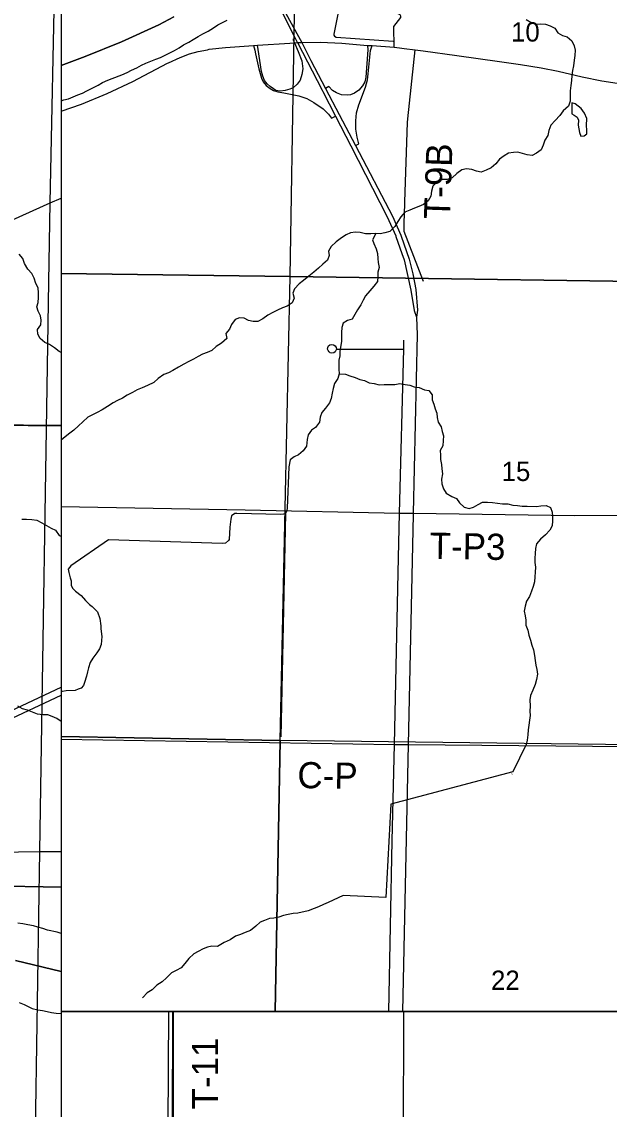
# Model space of a CAD drawing. Extents: x -6.2 to 37.4, y 0.2 to 22.2.
# Drawn here: x 5.038 to 5.676, y 17.601 to 18.783 of the extents above; entities that cross this region are included whole.
import ezdxf

# ---------------------------------------------------------------- set-up
doc = ezdxf.new("R2010")
doc.units = 0
for name, color, linetype in [('GM_X_County_Road', 7, 'Continuous'), ('GM_X_County_Road_Text', 7, 'Continuous'), ('GM_X_Interchange_Ramps', 7, 'Continuous'), ('GM_X_Major_River', 7, 'Continuous'), ('GM_X_Minor_Lake', 7, 'Continuous'), ('GM_X_Minor_River', 7, 'Continuous'), ('GM_X_Rail_Line', 7, 'Continuous'), ('GM_X_Section', 7, 'Continuous'), ('GM_X_Section_Text', 7, 'Continuous'), ('GM_X_State_Route', 7, 'Continuous'), ('GM_X_Township', 7, 'Continuous'), ('GM_X_Township_Road', 7, 'Continuous'), ('GM_X_Township_Road_Text', 7, 'Continuous'), ('GM_X_US_Route', 7, 'Continuous'), ('GM_X_US_Shield', 7, 'Continuous'), ('SH_Border', 7, 'Continuous'), ('SH_Cut_Line', 7, 'Continuous')]:
    doc.layers.add(name, color=color, linetype=linetype)

msp = doc.modelspace()

# ---------------------------------------------------------------- linework, layer by layer
at = {"layer": 'GM_X_County_Road'}
msp.add_line((5.0809, 18.0032), (5.443, 17.9975), dxfattribs=at)
for points in [[(4.9391, 18.3459), (5.0653, 18.3443), (5.0669, 18.3443), (5.0809, 18.3441)], [(5.443, 17.9975), (5.458, 17.9973), (5.8185, 17.9939), (6.0806, 17.9898), (6.319, 17.9868), (6.5828, 17.9842), (6.7869, 17.983), (6.8236, 17.9946)], [(4.8273, 17.8683), (4.8417, 17.8696), (4.9092, 17.8759), (4.9308, 17.8777), (4.9578, 17.8789), (4.9886, 17.8801), (5.0575, 17.8812), (5.0809, 17.8811)]]:
    msp.add_lwpolyline(points, dxfattribs=at)
at = {"layer": 'GM_X_Interchange_Ramps'}
for points in [[(5.3351, 18.7648), (5.3326, 18.7632), (5.3344, 18.7595), (5.3386, 18.7501), (5.3423, 18.7402), (5.3437, 18.7312), (5.3426, 18.7253), (5.3406, 18.7192), (5.3373, 18.7149), (5.333, 18.7109), (5.3293, 18.7092), (5.3244, 18.7079), (5.3188, 18.7072), (5.3144, 18.708), (5.3117, 18.7098), (5.3082, 18.7122), (5.3049, 18.715), (5.302, 18.7188), (5.3001, 18.7234), (5.2988, 18.7286), (5.2949, 18.7523), (5.2943, 18.7571)], [(5.2901, 18.7566), (5.2914, 18.7517), (5.2923, 18.7477), (5.2956, 18.7315), (5.2986, 18.7212), (5.3006, 18.7173), (5.3039, 18.7131), (5.3079, 18.71), (5.3117, 18.7078), (5.3165, 18.7063), (5.3231, 18.7053), (5.3301, 18.704), (5.3391, 18.7022), (5.348, 18.6991), (5.3554, 18.6949), (5.3658, 18.6881), (5.3715, 18.6821), (5.3747, 18.6778), (5.3791, 18.6799)], [(5.4139, 18.7569), (5.4141, 18.752), (5.4121, 18.7224), (5.4109, 18.7173), (5.4082, 18.7129), (5.4043, 18.7083), (5.3995, 18.7049), (5.3955, 18.7033), (5.3916, 18.7027), (5.3855, 18.7033), (5.3802, 18.7053), (5.3757, 18.708), (5.3717, 18.7121), (5.3683, 18.7099)], [(5.4006, 18.648), (5.4044, 18.65), (5.4025, 18.6572), (5.4013, 18.666), (5.401, 18.675), (5.4019, 18.6834), (5.4043, 18.6923), (5.4115, 18.7116), (5.4139, 18.7193), (5.4146, 18.726), (5.4171, 18.7513), (5.4188, 18.7566)]]:
    msp.add_lwpolyline(points, dxfattribs=at)
at = {"layer": 'GM_X_Major_River'}
for points in [[(5.0809, 18.6965), (5.0841, 18.6977), (5.0889, 18.6989), (5.094, 18.7009), (5.099, 18.7031), (5.1042, 18.705), (5.1091, 18.7076), (5.1156, 18.7107), (5.1212, 18.7136), (5.126, 18.7164), (5.1317, 18.7189), (5.1365, 18.7209), (5.1468, 18.7248), (5.1527, 18.7274), (5.1575, 18.7299), (5.1632, 18.7325), (5.1682, 18.7352), (5.173, 18.7374), (5.1785, 18.7398), (5.1838, 18.7419), (5.1888, 18.7437), (5.1942, 18.7461), (5.2042, 18.7513), (5.2093, 18.7543), (5.2141, 18.7576), (5.2198, 18.7604), (5.2246, 18.7633), (5.23, 18.7664), (5.2351, 18.7693), (5.2409, 18.7723), (5.2466, 18.7761), (5.2514, 18.7793), (5.2562, 18.7816), (5.2612, 18.7842)], [(5.0809, 17.792), (5.0767, 17.7935), (5.0662, 17.7956), (5.0611, 17.7974), (5.0558, 17.7988), (5.0509, 17.8003), (5.0449, 17.8015), (5.0394, 17.8025), (5.0341, 17.8032)], [(5.0353, 17.7169), (5.0408, 17.7147), (5.0459, 17.7123), (5.0497, 17.7107), (5.0556, 17.7091), (5.0609, 17.7082), (5.0658, 17.7072), (5.0707, 17.7063), (5.0756, 17.7056), (5.0809, 17.705)]]:
    msp.add_lwpolyline(points, dxfattribs=at)
at = {"layer": 'GM_X_Minor_Lake'}
msp.add_line((5.6359, 18.6946), (5.6359, 18.6825), dxfattribs=at)
msp.add_lwpolyline([(5.6359, 18.6825), (5.6383, 18.6811), (5.6415, 18.679), (5.6431, 18.6757), (5.6426, 18.6702), (5.6442, 18.6622), (5.6454, 18.6582), (5.6492, 18.6587), (5.6519, 18.6609), (5.6522, 18.6649), (5.6517, 18.6699), (5.6519, 18.6774), (5.6495, 18.6832), (5.6458, 18.6884), (5.6393, 18.6934), (5.6359, 18.6946)], dxfattribs=at)
at = {"layer": 'GM_X_Minor_River'}
for points in [[(5.586, 18.785), (5.5923, 18.7813), (5.5972, 18.7798), (5.6022, 18.7801), (5.6071, 18.7798), (5.6123, 18.7782), (5.6172, 18.7755), (5.6207, 18.7704), (5.6257, 18.7675), (5.6306, 18.7661), (5.6356, 18.7618), (5.6384, 18.7564), (5.6392, 18.7515), (5.6391, 18.746), (5.6382, 18.7407), (5.6377, 18.7348), (5.6365, 18.7297), (5.6358, 18.724), (5.6353, 18.7187), (5.6346, 18.7134), (5.6338, 18.7074), (5.6338, 18.7013), (5.6339, 18.6962), (5.6321, 18.6909), (5.6265, 18.6859), (5.6228, 18.6807), (5.6177, 18.6751), (5.6131, 18.6703), (5.6109, 18.6644), (5.6095, 18.6591), (5.6063, 18.6539), (5.6045, 18.6486), (5.6023, 18.6435), (5.5973, 18.6398), (5.5925, 18.6373), (5.5873, 18.638), (5.5822, 18.6394), (5.5771, 18.641), (5.5722, 18.6405), (5.567, 18.6397), (5.5621, 18.6369), (5.5571, 18.6331), (5.5532, 18.6282), (5.5482, 18.6239), (5.5426, 18.6212), (5.5373, 18.619), (5.5322, 18.6201), (5.5271, 18.6219), (5.5214, 18.6226), (5.5161, 18.6217), (5.5107, 18.6177), (5.5059, 18.6128), (5.5002, 18.6113), (5.4953, 18.611), (5.4903, 18.6088), (5.4849, 18.6038), (5.4833, 18.5985), (5.4826, 18.5932), (5.4797, 18.588), (5.4745, 18.5839), (5.4697, 18.5819), (5.4649, 18.5801), (5.4598, 18.5779), (5.4544, 18.5756), (5.45, 18.5707), (5.4468, 18.5655), (5.4435, 18.56), (5.4379, 18.5548), (5.4326, 18.5533), (5.4276, 18.5522), (5.4227, 18.5525), (5.4174, 18.552), (5.4115, 18.552), (5.4059, 18.5534), (5.4008, 18.5541), (5.3955, 18.5531), (5.3907, 18.5509), (5.3855, 18.5478), (5.3799, 18.5433), (5.3743, 18.5385)], [(5.4227, 18.5525), (5.4194, 18.5456), (5.4208, 18.5415), (5.4233, 18.5358), (5.4247, 18.5308), (5.4252, 18.5255), (5.4254, 18.5208), (5.4263, 18.5156), (5.425, 18.5105), (5.4251, 18.5058), (5.4245, 18.5003), (5.4206, 18.4951), (5.4163, 18.4902), (5.4118, 18.4848), (5.4091, 18.4799), (5.4067, 18.4749), (5.4028, 18.4696), (5.4, 18.4644), (5.3971, 18.4595), (5.3922, 18.4581), (5.3872, 18.4551), (5.3859, 18.4502), (5.3854, 18.4451), (5.3855, 18.4404), (5.3854, 18.4356), (5.3848, 18.4307), (5.3839, 18.4247), (5.3836, 18.4197), (5.3825, 18.4148), (5.3826, 18.4099), (5.3825, 18.4052), (5.383, 18.4), (5.3817, 18.3949), (5.3779, 18.3895), (5.3764, 18.3842), (5.3755, 18.3789), (5.3743, 18.3733), (5.3725, 18.3684), (5.3682, 18.3628), (5.3643, 18.3579), (5.3625, 18.3528), (5.3616, 18.3475), (5.3575, 18.3417), (5.3528, 18.3388), (5.3492, 18.3336), (5.3482, 18.3286), (5.3475, 18.3213), (5.344, 18.3162), (5.339, 18.3121), (5.334, 18.3098), (5.3298, 18.3065), (5.3283, 18.2989)], [(5.3743, 18.5385), (5.3716, 18.5334), (5.372, 18.5285), (5.3702, 18.5236), (5.3652, 18.5191), (5.3604, 18.5147), (5.3556, 18.5106), (5.35, 18.506), (5.3444, 18.5015), (5.3394, 18.4978), (5.3344, 18.4925), (5.3326, 18.4876), (5.334, 18.4822), (5.332, 18.4771), (5.3264, 18.4736), (5.3213, 18.4718), (5.3161, 18.4691), (5.311, 18.4667), (5.3056, 18.4638), (5.3002, 18.4598), (5.2948, 18.4568), (5.2895, 18.4568), (5.2847, 18.458), (5.2798, 18.4604), (5.2747, 18.4608), (5.2699, 18.4589), (5.266, 18.4536), (5.2638, 18.4487), (5.2601, 18.4439), (5.261, 18.4384), (5.2552, 18.4335), (5.2496, 18.4297), (5.2446, 18.4254), (5.2396, 18.4232), (5.2347, 18.4214), (5.2299, 18.4187), (5.2247, 18.4161), (5.2198, 18.4136), (5.2142, 18.4107), (5.2085, 18.4074), (5.2025, 18.4035), (5.1975, 18.401), (5.1926, 18.3992), (5.1866, 18.3949), (5.1816, 18.3907), (5.1747, 18.3872), (5.169, 18.3848), (5.1635, 18.3827), (5.1585, 18.3796), (5.1529, 18.377), (5.1478, 18.3735), (5.1424, 18.3712), (5.1374, 18.3684), (5.1315, 18.3644), (5.1255, 18.3609), (5.12, 18.3581), (5.115, 18.3554), (5.1102, 18.3528), (5.1046, 18.3478), (5.0998, 18.3436), (5.095, 18.3387), (5.0892, 18.3345), (5.0833, 18.3297), (5.0809, 18.3281)], [(5.0809, 18.4231), (5.0789, 18.4243), (5.0737, 18.4284), (5.0685, 18.4319), (5.0634, 18.4339), (5.0584, 18.4383), (5.0557, 18.4431), (5.0554, 18.4481), (5.0589, 18.4533), (5.0592, 18.4582), (5.0587, 18.463), (5.056, 18.468), (5.0548, 18.4727), (5.056, 18.4776), (5.0565, 18.4831), (5.0566, 18.4881), (5.056, 18.4934), (5.0534, 18.4982), (5.0518, 18.5039), (5.0491, 18.5091), (5.0447, 18.5139), (5.0412, 18.5198), (5.0396, 18.5254), (5.0354, 18.5302)], [(5.383, 18.4), (5.3898, 18.3995), (5.3947, 18.3979), (5.4005, 18.3959), (5.4054, 18.3939), (5.4107, 18.3928), (5.4157, 18.3901), (5.421, 18.3894), (5.4266, 18.3879), (5.4318, 18.3884), (5.4367, 18.3883), (5.4435, 18.3886), (5.449, 18.3896), (5.4547, 18.3885), (5.4596, 18.3878), (5.4646, 18.3859), (5.4699, 18.3852), (5.4756, 18.3828), (5.4805, 18.3819), (5.484, 18.3771), (5.4842, 18.3718), (5.4858, 18.367), (5.4874, 18.3621), (5.489, 18.3573), (5.4893, 18.3525), (5.4907, 18.3476), (5.4938, 18.3424), (5.4949, 18.3374), (5.4963, 18.3327), (5.496, 18.3277), (5.4955, 18.3219), (5.4927, 18.3166), (5.493, 18.3117), (5.4931, 18.3069), (5.4941, 18.3016), (5.4944, 18.2968), (5.4952, 18.2913), (5.494, 18.2855), (5.4944, 18.2805), (5.4962, 18.2752), (5.4993, 18.2704), (5.5055, 18.2668), (5.5104, 18.2645), (5.5137, 18.2597), (5.5187, 18.255), (5.5243, 18.2539), (5.5291, 18.255), (5.5339, 18.2581), (5.5387, 18.2605), (5.544, 18.2606), (5.5496, 18.2601), (5.5549, 18.2596), (5.5604, 18.2589), (5.5661, 18.2588), (5.5715, 18.2575), (5.5768, 18.257), (5.5819, 18.2564), (5.5872, 18.2561), (5.5972, 18.2559), (5.602, 18.2567), (5.6077, 18.257), (5.6127, 18.2548), (5.6145, 18.2498), (5.6146, 18.2449), (5.6147, 18.2402), (5.6144, 18.235), (5.6119, 18.2302), (5.6072, 18.2251), (5.6016, 18.2203), (5.5975, 18.2153), (5.5963, 18.2102), (5.596, 18.2049), (5.5955, 18.1998), (5.5954, 18.195), (5.5961, 18.1901), (5.5959, 18.1846), (5.5957, 18.1796), (5.5952, 18.1742), (5.5939, 18.1689), (5.5919, 18.1638), (5.5897, 18.1583), (5.5866, 18.1531), (5.585, 18.1476), (5.5839, 18.1421), (5.5849, 18.1372), (5.5856, 18.1324), (5.5857, 18.1269), (5.588, 18.1216), (5.589, 18.116), (5.5908, 18.1105), (5.5922, 18.1054), (5.594, 18.1002), (5.5952, 18.0941), (5.596, 18.0886), (5.5967, 18.0836), (5.5979, 18.0787), (5.5984, 18.0737), (5.5973, 18.0679), (5.596, 18.0626), (5.5935, 18.0564), (5.5909, 18.0507)], [(5.3283, 18.2989), (5.3266, 18.254), (5.3262, 18.2516), (5.3247, 18.2483), (5.3225, 18.2476), (5.3194, 18.2471), (5.2719, 18.2484), (5.2697, 18.2483), (5.2662, 18.2459), (5.2652, 18.2423), (5.2643, 18.2336), (5.2634, 18.2202), (5.263, 18.2188), (5.2597, 18.2162), (5.2561, 18.2158), (5.1324, 18.2198), (5.0917, 18.1914), (5.0886, 18.1877), (5.0893, 18.1843), (5.0909, 18.1785), (5.0918, 18.1753), (5.092, 18.1702), (5.0939, 18.1667), (5.0968, 18.1638), (5.1028, 18.1591), (5.1074, 18.1539), (5.1119, 18.1493), (5.1148, 18.1471), (5.1204, 18.1413), (5.1229, 18.1342), (5.1241, 18.1264), (5.1242, 18.123), (5.1251, 18.1147), (5.1244, 18.1059), (5.1228, 18.1011), (5.1197, 18.0969), (5.1154, 18.0911), (5.1124, 18.0863), (5.1106, 18.0806), (5.1098, 18.0763), (5.1087, 18.0716), (5.1063, 18.0648), (5.1055, 18.0616), (5.1028, 18.0586), (5.0995, 18.0575), (5.0963, 18.0559), (5.0866, 18.0555), (5.0826, 18.0548), (5.0809, 18.0549)], [(5.0382, 18.2423), (5.0435, 18.242), (5.0492, 18.2417), (5.0547, 18.241), (5.0599, 18.238), (5.0651, 18.2353), (5.0702, 18.2325), (5.0751, 18.2303), (5.0789, 18.2244), (5.0809, 18.2236)], [(5.3247, 18.2483), (5.3197, 18.0056)], [(5.5909, 18.0507), (5.59, 18.0458), (5.5906, 18.0388), (5.5901, 18.0337), (5.5904, 18.0288), (5.5899, 18.0238), (5.5891, 18.0185), (5.5884, 18.0134), (5.5879, 18.0079), (5.5872, 18.0021), (5.5862, 17.9972)], [(5.0809, 18.0225), (5.0765, 18.0256), (5.0714, 18.0278), (5.0665, 18.0296), (5.061, 18.0294), (5.0555, 18.0304), (5.0501, 18.0324), (5.0445, 18.0346), (5.0392, 18.0361), (5.034, 18.0388)], [(5.5862, 17.9972), (5.5715, 17.9675), (5.4391, 17.9324), (5.4336, 17.8312), (5.3872, 17.8333), (5.371, 17.8257)], [(5.5707, 17.9652), (5.5709, 17.9654)], [(5.371, 17.8257), (5.366, 17.8235), (5.3607, 17.8211), (5.3557, 17.8191), (5.3494, 17.8168), (5.338, 17.8142), (5.3331, 17.8137), (5.3276, 17.8127), (5.3224, 17.8117), (5.3175, 17.8099), (5.3122, 17.8088), (5.3074, 17.8084), (5.3021, 17.806), (5.2973, 17.8042), (5.2925, 17.7999), (5.2869, 17.7953), (5.281, 17.793), (5.2758, 17.7908), (5.2703, 17.7892), (5.2645, 17.785), (5.258, 17.7821), (5.2508, 17.778), (5.2449, 17.7782), (5.24, 17.7773), (5.2352, 17.7755), (5.23, 17.7726), (5.2251, 17.77), (5.2198, 17.7648), (5.2154, 17.7594), (5.2115, 17.7546), (5.2059, 17.7518), (5.2008, 17.7493), (5.1955, 17.7439), (5.1907, 17.7396), (5.185, 17.7358), (5.1798, 17.7307), (5.1744, 17.7274), (5.1697, 17.7226), (5.1694, 17.722)], [(5.1975, 17.7074), (5.1971, 17.5832), (5.2004, 17.5735), (5.4528, 17.5676), (5.4532, 17.7074)]]:
    msp.add_lwpolyline(points, dxfattribs=at)
at = {"layer": 'GM_X_Rail_Line'}
for points in [[(5.0809, 21.1074), (5.0809, 18.7349), (5.1072, 18.7448), (5.1465, 18.7607), (5.1871, 18.7793), (5.2033, 18.7878)], [(5.0025, 14.3074), (5.0025, 14.3335), (5.0039, 14.639), (5.0028, 14.7258), (5.0054, 14.9018), (5.0142, 15.3507), (5.0314, 16.3553), (5.0343, 16.5004), (5.0358, 16.5978), (5.0401, 16.8553), (5.0435, 17.1071), (5.0536, 17.6004), (5.0579, 17.8816), (5.0677, 18.5001), (5.0692, 18.5857), (5.0746, 18.8476), (5.0809, 19.3027)], [(5.2033, 18.7878), (5.1871, 18.7793), (5.1465, 18.7607), (5.1072, 18.7448), (5.0809, 18.7349), (5.0809, 17.7074), (6.8185, 17.7074)], [(3.6937, 17.9569), (3.7272, 17.9723), (3.9289, 18.0637), (4.4341, 18.2944), (4.8371, 18.4811), (5.0692, 18.5857), (5.0809, 18.591)]]:
    msp.add_lwpolyline(points, dxfattribs=at)
msp.add_lwpolyline([(7.2147, 17.7074), (5.0809, 17.7074), (5.0809, 17.5845), (5.2018, 17.5825), (5.7029, 17.5702), (6.207, 17.5663), (6.712, 17.5622), (7.2148, 17.5622)], close=True, dxfattribs=at)
at = {"layer": 'GM_X_Section'}
for points in [[(5.8424, 18.9834), (5.8304, 18.4986), (5.3297, 18.5059), (5.3379, 18.9884)], [(5.3297, 18.5059), (5.8304, 18.4986), (5.8194, 17.9954), (5.3189, 18.0018)]]:
    msp.add_lwpolyline(points, close=True, dxfattribs=at)
for points in [[(5.0809, 18.3436), (4.9367, 18.3451), (4.9435, 18.8467), (5.0809, 18.8458)], [(5.0809, 17.8425), (4.9235, 17.8453), (4.9367, 18.3451), (5.0809, 18.3436)], [(5.0809, 17.3581), (4.9115, 17.3605), (4.9235, 17.8453), (5.0809, 17.8425)]]:
    msp.add_lwpolyline(points, dxfattribs=at)
at = {"layer": 'GM_X_State_Route'}
for points in [[(5.1975, 18.738), (5.2105, 18.7436), (5.2205, 18.7477), (5.2299, 18.7502), (5.2401, 18.7522)], [(5.2401, 18.7522), (5.242, 18.7526), (5.2595, 18.7545), (5.2901, 18.7566), (5.2943, 18.7571), (5.3294, 18.7592)], [(5.3294, 18.7592), (5.3344, 18.7595), (5.3378, 18.7599), (5.3424, 18.7599), (5.3629, 18.7602), (5.3859, 18.7594), (5.4139, 18.7569), (5.4188, 18.7566), (5.4427, 18.7548), (5.4484, 18.7541)], [(5.4484, 18.7541), (5.4535, 18.7535), (5.4654, 18.7521), (5.4742, 18.7511), (5.5107, 18.7459)], [(5.0809, 18.6854), (5.1032, 18.693), (5.131, 18.7047), (5.1589, 18.7176), (5.1966, 18.7376), (5.1975, 18.738)], [(5.5107, 18.7459), (5.5573, 18.7394), (5.58, 18.7361), (5.6023, 18.7324), (5.621, 18.7289), (5.6468, 18.7228), (5.6683, 18.7182), (5.6849, 18.7158), (5.7028, 18.7153), (5.7718, 18.721), (5.8368, 18.7275)]]:
    msp.add_lwpolyline(points, dxfattribs=at)
at = {"layer": 'GM_X_Township'}
for points in [[(5.0314, 17.7628), (5.0809, 17.7508)], [(5.0809, 17.7508), (5.0314, 17.7628)]]:
    msp.add_lwpolyline(points, dxfattribs=at)
at = {"layer": 'GM_X_Township_Road'}
for p, q in [((5.4576, 18.677), (5.4654, 18.7521)), ((5.202, 17.5822), (5.2023, 17.7074))]:
    msp.add_line(p, q, dxfattribs=at)
for points in [[(5.4427, 18.7548), (5.4424, 18.7772), (5.4501, 18.7871), (5.4499, 18.7887), (5.4491, 18.79), (5.4471, 18.7912), (5.3867, 18.7986), (5.3854, 18.7983), (5.3843, 18.7978), (5.3828, 18.7962), (5.3772, 18.7691), (5.3772, 18.768), (5.3779, 18.767), (5.3797, 18.7659), (5.4418, 18.7613)], [(5.4544, 18.5868), (5.4571, 18.673), (5.4576, 18.677)], [(5.4748, 18.5005), (5.4536, 18.5548), (5.4537, 18.5638), (5.4544, 18.5848), (5.4544, 18.5868)], [(5.3802, 18.4268), (5.3786, 18.424), (5.3771, 18.423), (5.3749, 18.4226), (5.3732, 18.423), (5.372, 18.4238), (5.3709, 18.4254), (5.3705, 18.4267), (5.3707, 18.4285), (5.3715, 18.4303), (5.373, 18.4314), (5.3749, 18.432), (5.377, 18.4316), (5.3786, 18.4305), (5.3796, 18.4287), (5.3802, 18.4268), (5.4531, 18.427)], [(5.4486, 18.2488), (5.4531, 18.427), (5.4533, 18.4366)], [(5.0809, 18.2559), (5.2808, 18.2522), (5.4486, 18.2488), (5.4634, 18.2485)], [(5.437, 17.7074), (5.4407, 17.8927), (5.443, 17.9975), (5.447, 18.184), (5.4486, 18.2488)], [(5.4634, 18.2485), (5.6381, 18.246), (5.7617, 18.2466), (5.8244, 18.2457)]]:
    msp.add_lwpolyline(points, dxfattribs=at)
at = {"layer": 'GM_X_US_Route'}
msp.add_line((5.3351, 18.7648), (5.3375, 18.7603), dxfattribs=at)
for points in [[(5.3172, 18.8003), (5.3185, 18.7977), (5.3351, 18.7648)], [(5.3196, 18.802), (5.3212, 18.7989), (5.3387, 18.7666), (5.3424, 18.7599), (5.3524, 18.7406)], [(5.3375, 18.7603), (5.3378, 18.7599), (5.3647, 18.7081), (5.3654, 18.7068)], [(5.3524, 18.7406), (5.3683, 18.7099), (5.383, 18.6819), (5.4006, 18.648), (5.441, 18.5712), (5.4501, 18.5505), (5.4504, 18.5495)], [(5.3654, 18.7068), (5.3791, 18.6799), (5.3957, 18.6479), (5.4352, 18.5706), (5.4444, 18.5499), (5.4445, 18.5494)], [(5.4445, 18.5494), (5.4512, 18.5306), (5.4535, 18.5239), (5.4607, 18.4911), (5.4645, 18.4687), (5.4672, 18.4616)], [(5.4504, 18.5495), (5.4592, 18.5245), (5.463, 18.5086), (5.4664, 18.4916), (5.468, 18.4691), (5.4672, 18.4616)], [(5.4672, 18.4616), (5.4674, 18.4517), (5.4677, 18.4428), (5.4634, 18.2485), (5.4634, 18.2468), (5.458, 17.9973), (5.4517, 17.7074)], [(5.0138, 18.0282), (5.0809, 18.0597)], [(4.6794, 17.9004), (4.7027, 17.9001), (4.7261, 17.9014), (4.7499, 17.9049), (4.771, 17.9097), (4.784, 17.9137), (4.7987, 17.9187), (4.8147, 17.9255), (4.8334, 17.9342), (5.0164, 18.0205), (5.0809, 18.0509)]]:
    msp.add_lwpolyline(points, dxfattribs=at)
at = {"layer": 'GM_X_US_Shield'}
for points in [[(5.0809, 18.9899), (5.0809, 18.5089), (5.3297, 18.5059), (5.3379, 18.9884)], [(5.0809, 18.5089), (5.0809, 18.0059), (5.3189, 18.0018), (5.3297, 18.5059)], [(5.0809, 18.0059), (5.0809, 17.7074), (5.3134, 17.7074), (5.3189, 18.0018)], [(5.3134, 17.7074), (5.814, 17.7074), (5.8194, 17.9954), (5.3189, 18.0018)], [(5.2029, 17.7074), (5.0809, 17.7074), (5.0809, 17.5848), (5.2027, 17.5829)], [(5.7048, 17.7074), (5.2029, 17.7074), (5.2027, 17.5829), (5.2068, 17.5826), (5.7043, 17.571)]]:
    msp.add_lwpolyline(points, close=True, dxfattribs=at)
at = {"layer": 'SH_Border'}
for p, q in [((5.0809, 21.1074), (5.0809, 14.3074)), ((5.0809, 17.7074), (8.4809, 17.7074))]:
    msp.add_line(p, q, dxfattribs=at)
at = {"layer": 'SH_Cut_Line'}
msp.add_lwpolyline([(8.4809, 14.5412), (8.4809, 17.7074), (5.0809, 17.7074), (5.0809, 14.5732)], dxfattribs=at)

# ---------------------------------------------------------------- texts
at = {"layer": 'GM_X_County_Road_Text'}
msp.add_text('C-P', height=0.02841, rotation=359.1191, dxfattribs=at).set_placement((5.3375, 17.95))
at = {"layer": 'GM_X_Section_Text'}
for s, p in [('10', (5.5697, 18.761)), ('15', (5.5595, 18.2836)), ('22', (5.548, 17.7308))]:
    msp.add_text(s, height=0.02093, rotation=0, dxfattribs=at).set_placement(p)
at = {"layer": 'GM_X_Township_Road_Text'}
for s, rotation, p in [('T-9B', 88.0462, (5.5034, 18.5677)), ('T-P3', 358.9714, (5.4811, 18.1992)), ('T-11', 90, (5.2516, 17.6009))]:
    msp.add_text(s, height=0.02841, rotation=rotation, dxfattribs=at).set_placement(p)

doc.saveas('drawing.dxf')
